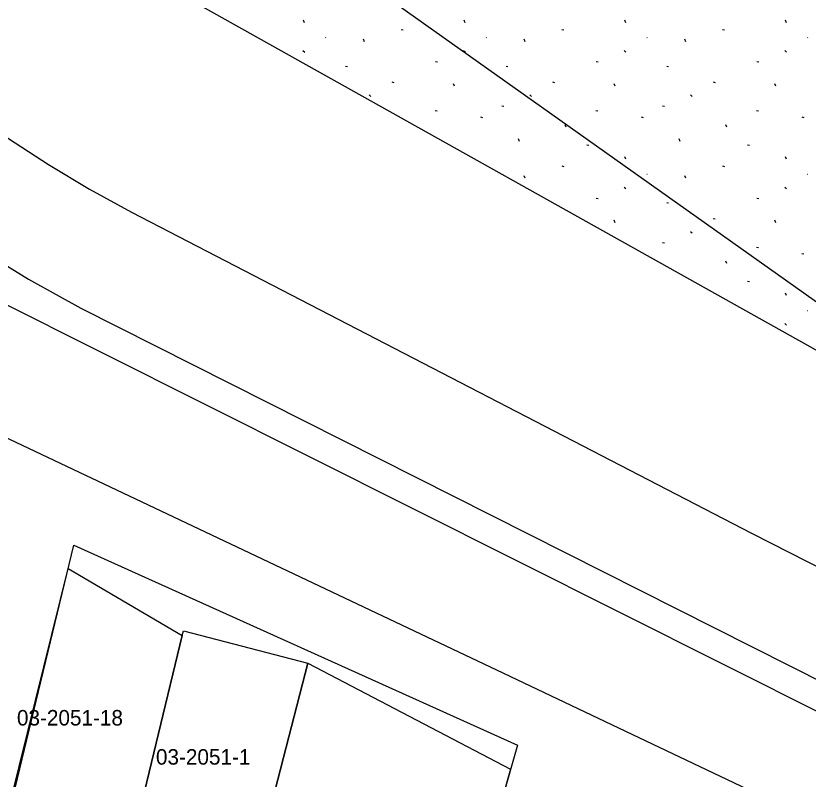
# Model space of a CAD drawing. Extents: x 413946 to 415528, y 4453939 to 4454944.
# Drawn here: x 414006.8 to 414057.9, y 4454737 to 4454786.3 of the extents above; entities that cross this region are included whole.
import ezdxf

# ---------------------------------------------------------------- set-up
doc = ezdxf.new("R2010")
doc.units = 0
for name, color, linetype in [('0_KADASTRO', 7, 'Continuous'), ('Level 27', 7, 'Continuous'), ('Level 28', 7, 'Continuous'), ('Level 41', 7, 'Continuous'), ('Level 54', 7, 'Continuous'), ('Level 62', 7, 'Continuous')]:
    doc.layers.add(name, color=color, linetype=linetype)

msp = doc.modelspace()

# ---------------------------------------------------------------- linework, layer by layer
at = {"layer": '0_KADASTRO'}
for points in [[(414008.02, 4454803.57), (414068.33, 4454827.27), (414083.68, 4454833.3), (414088.17, 4454830.9), (414106.37, 4454805.76), (414106.62, 4454802.77), (414104.47, 4454806.16), (414101.1, 4454804.02), (414103.24, 4454800.64), (414106.62, 4454802.77), (414103.28, 4454796.68), (414079.29, 4454753.02)], [(414006.47, 4454735.74), (414010.16, 4454750.6), (414017.52, 4454746.29), (414014.45, 4454733.64)], [(414014.45, 4454733.64), (414017.52, 4454746.29), (414017.59, 4454746.59), (414025.63, 4454744.5), (414022.28, 4454731.58)], [(414022.18, 4454731.14), (414022.28, 4454731.58), (414025.63, 4454744.5), (414038.71, 4454737.66), (414036.54, 4454730.08), (414036.02, 4454727.63)]]:
    msp.add_lwpolyline(points, close=True, dxfattribs=at)
at = {"layer": 'Level 27'}
for p, q in [((413990.521, 4454669.365), (414010.528, 4454752.12)), ((414039.155, 4454739.215), (414036.54, 4454730.08))]:
    msp.add_line(p, q, dxfattribs=at)
at = {"layer": 'Level 28'}
for p, q in [((414079.29, 4454753.02), (414003.607, 4454795.382)), ((414010.528, 4454752.12), (414039.155, 4454739.215))]:
    msp.add_line(p, q, dxfattribs=at)
at = {"layer": 'Level 41'}
for p, q in [((414025.408, 4454785.827), (414025.344, 4454785.988)), ((414025.408, 4454785.827), (414025.344, 4454785.988)), ((414035.776, 4454785.827), (414035.712, 4454785.988)), ((414035.776, 4454785.827), (414035.712, 4454785.988)), ((414046.144, 4454785.827), (414046.08, 4454785.988)), ((414046.144, 4454785.827), (414046.08, 4454785.988)), ((414056.512, 4454785.827), (414056.448, 4454785.988)), ((414056.512, 4454785.827), (414056.448, 4454785.988)), ((414031.65, 4454785.388), (414031.776, 4454785.363)), ((414031.65, 4454785.388), (414031.776, 4454785.363)), ((414042.018, 4454785.388), (414042.144, 4454785.363)), ((414042.018, 4454785.388), (414042.144, 4454785.363)), ((414052.386, 4454785.388), (414052.512, 4454785.363)), ((414052.386, 4454785.388), (414052.512, 4454785.363)), ((414026.766, 4454784.863), (414026.774, 4454784.861)), ((414026.766, 4454784.863), (414026.774, 4454784.861)), ((414029.285, 4454784.593), (414029.22, 4454784.756)), ((414029.285, 4454784.593), (414029.22, 4454784.756)), ((414037.134, 4454784.863), (414037.142, 4454784.861)), ((414037.134, 4454784.863), (414037.142, 4454784.861)), ((414039.653, 4454784.593), (414039.588, 4454784.756)), ((414039.653, 4454784.593), (414039.588, 4454784.756)), ((414047.502, 4454784.863), (414047.51, 4454784.861)), ((414047.502, 4454784.863), (414047.51, 4454784.861)), ((414050.021, 4454784.593), (414049.956, 4454784.756)), ((414050.021, 4454784.593), (414049.956, 4454784.756)), ((414057.87, 4454784.863), (414057.878, 4454784.861)), ((414057.87, 4454784.863), (414057.878, 4454784.861)), ((414025.291, 4454784.024), (414025.418, 4454783.926)), ((414025.291, 4454784.024), (414025.418, 4454783.926)), ((414035.659, 4454784.024), (414035.786, 4454783.926)), ((414035.659, 4454784.024), (414035.786, 4454783.926)), ((414046.027, 4454784.024), (414046.154, 4454783.926)), ((414046.027, 4454784.024), (414046.154, 4454783.926)), ((414056.395, 4454784.024), (414056.522, 4454783.926)), ((414056.395, 4454784.024), (414056.522, 4454783.926)), ((414033.865, 4454783.319), (414033.991, 4454783.295)), ((414033.865, 4454783.319), (414033.991, 4454783.295)), ((414044.233, 4454783.319), (414044.359, 4454783.295)), ((414044.233, 4454783.319), (414044.359, 4454783.295)), ((414054.601, 4454783.319), (414054.727, 4454783.295)), ((414054.601, 4454783.319), (414054.727, 4454783.295)), ((414028.045, 4454783.025), (414028.171, 4454783.002)), ((414028.045, 4454783.025), (414028.171, 4454783.002)), ((414038.413, 4454783.025), (414038.539, 4454783.002)), ((414038.413, 4454783.025), (414038.539, 4454783.002)), ((414048.781, 4454783.025), (414048.907, 4454783.002)), ((414048.781, 4454783.025), (414048.907, 4454783.002)), ((414031.045, 4454782.001), (414031.17, 4454781.976)), ((414031.045, 4454782.001), (414031.17, 4454781.976)), ((414035.078, 4454781.722), (414035.013, 4454781.884)), ((414035.078, 4454781.722), (414035.013, 4454781.884)), ((414041.413, 4454782.001), (414041.538, 4454781.976)), ((414041.413, 4454782.001), (414041.538, 4454781.976)), ((414045.446, 4454781.722), (414045.381, 4454781.884)), ((414045.446, 4454781.722), (414045.381, 4454781.884)), ((414051.781, 4454782.001), (414051.906, 4454781.976)), ((414051.781, 4454782.001), (414051.906, 4454781.976)), ((414055.814, 4454781.722), (414055.749, 4454781.884)), ((414055.814, 4454781.722), (414055.749, 4454781.884)), ((414029.57, 4454781.163), (414029.697, 4454781.064)), ((414029.57, 4454781.163), (414029.697, 4454781.064)), ((414039.938, 4454781.163), (414040.065, 4454781.064)), ((414039.938, 4454781.163), (414040.065, 4454781.064)), ((414050.306, 4454781.163), (414050.433, 4454781.064)), ((414050.306, 4454781.163), (414050.433, 4454781.064)), ((414033.838, 4454780.153), (414033.964, 4454780.13)), ((414033.838, 4454780.153), (414033.964, 4454780.13)), ((414038.143, 4454780.457), (414038.269, 4454780.434)), ((414038.143, 4454780.457), (414038.269, 4454780.434)), ((414044.206, 4454780.153), (414044.332, 4454780.13)), ((414044.206, 4454780.153), (414044.332, 4454780.13)), ((414048.511, 4454780.457), (414048.637, 4454780.434)), ((414048.511, 4454780.457), (414048.637, 4454780.434)), ((414054.574, 4454780.153), (414054.7, 4454780.13)), ((414054.574, 4454780.153), (414054.7, 4454780.13)), ((414036.767, 4454779.744), (414036.894, 4454779.719)), ((414036.767, 4454779.744), (414036.894, 4454779.719)), ((414047.135, 4454779.744), (414047.262, 4454779.719)), ((414047.135, 4454779.744), (414047.262, 4454779.719)), ((414057.503, 4454779.744), (414057.63, 4454779.719)), ((414057.503, 4454779.744), (414057.63, 4454779.719)), ((414042.303, 4454779.084), (414042.237, 4454779.247)), ((414042.303, 4454779.084), (414042.237, 4454779.247)), ((414052.671, 4454779.084), (414052.605, 4454779.247)), ((414052.671, 4454779.084), (414052.605, 4454779.247)), ((414039.272, 4454778.17), (414039.207, 4454778.333)), ((414039.272, 4454778.17), (414039.207, 4454778.333)), ((414049.64, 4454778.17), (414049.575, 4454778.333)), ((414049.64, 4454778.17), (414049.575, 4454778.333)), ((414043.622, 4454777.949), (414043.748, 4454777.926)), ((414043.622, 4454777.949), (414043.748, 4454777.926)), ((414053.99, 4454777.949), (414054.116, 4454777.926)), ((414053.99, 4454777.949), (414054.116, 4454777.926)), ((414046.144, 4454777.021), (414046.08, 4454777.182)), ((414046.144, 4454777.021), (414046.08, 4454777.182)), ((414056.512, 4454777.021), (414056.448, 4454777.182)), ((414056.512, 4454777.021), (414056.448, 4454777.182)), ((414042.018, 4454776.582), (414042.144, 4454776.557)), ((414042.018, 4454776.582), (414042.144, 4454776.557)), ((414052.386, 4454776.582), (414052.512, 4454776.557)), ((414052.386, 4454776.582), (414052.512, 4454776.557)), ((414047.502, 4454776.057), (414047.51, 4454776.055)), ((414047.502, 4454776.057), (414047.51, 4454776.055)), ((414057.87, 4454776.057), (414057.878, 4454776.055)), ((414057.87, 4454776.057), (414057.878, 4454776.055)), ((414039.653, 4454775.787), (414039.588, 4454775.95)), ((414039.653, 4454775.787), (414039.588, 4454775.95)), ((414050.021, 4454775.787), (414049.956, 4454775.95)), ((414050.021, 4454775.787), (414049.956, 4454775.95)), ((414046.027, 4454775.218), (414046.154, 4454775.12)), ((414046.027, 4454775.218), (414046.154, 4454775.12)), ((414056.395, 4454775.218), (414056.522, 4454775.12)), ((414056.395, 4454775.218), (414056.522, 4454775.12)), ((414044.233, 4454774.513), (414044.359, 4454774.489)), ((414044.233, 4454774.513), (414044.359, 4454774.489)), ((414054.601, 4454774.513), (414054.727, 4454774.489)), ((414054.601, 4454774.513), (414054.727, 4454774.489)), ((414048.781, 4454774.219), (414048.907, 4454774.196)), ((414048.781, 4454774.219), (414048.907, 4454774.196)), ((414045.446, 4454772.916), (414045.381, 4454773.078)), ((414045.446, 4454772.916), (414045.381, 4454773.078)), ((414051.781, 4454773.195), (414051.906, 4454773.17)), ((414051.781, 4454773.195), (414051.906, 4454773.17)), ((414055.814, 4454772.916), (414055.749, 4454773.078)), ((414055.814, 4454772.916), (414055.749, 4454773.078)), ((414050.306, 4454772.357), (414050.433, 4454772.258)), ((414050.306, 4454772.357), (414050.433, 4454772.258)), ((414048.511, 4454771.651), (414048.637, 4454771.628)), ((414048.511, 4454771.651), (414048.637, 4454771.628)), ((414054.574, 4454771.347), (414054.7, 4454771.324)), ((414054.574, 4454771.347), (414054.7, 4454771.324)), ((414057.503, 4454770.938), (414057.63, 4454770.913)), ((414057.503, 4454770.938), (414057.63, 4454770.913)), ((414052.671, 4454770.278), (414052.605, 4454770.441)), ((414052.671, 4454770.278), (414052.605, 4454770.441)), ((414053.99, 4454769.143), (414054.116, 4454769.12)), ((414053.99, 4454769.143), (414054.116, 4454769.12)), ((414056.512, 4454768.215), (414056.448, 4454768.376)), ((414056.512, 4454768.215), (414056.448, 4454768.376)), ((414057.87, 4454767.251), (414057.878, 4454767.249)), ((414057.87, 4454767.251), (414057.878, 4454767.249)), ((414056.395, 4454766.412), (414056.522, 4454766.314)), ((414056.395, 4454766.412), (414056.522, 4454766.314))]:
    msp.add_line(p, q, dxfattribs=at)
at = {"layer": 'Level 54'}
msp.add_lwpolyline([(414028.11, 4454698.64), (414020.695, 4454669.154), (414012.639, 4454669.844), (413990.521, 4454669.365), (414010.528, 4454752.12), (414039.155, 4454739.215), (414036.54, 4454730.08), (414036.02, 4454727.63), (414034.64, 4454722.89), (414033.3, 4454717.98), (414030.59, 4454708.32), (414028.97, 4454701.48)], close=True, dxfattribs=at)
at = {"layer": 'Level 62'}
for p, q in [((413994.185, 4454773.639), (414140.933, 4454700.045)), ((414014.233, 4454773.606), (414054.262, 4454752.897)), ((414010.977, 4454767.41), (414141.659, 4454701.471)), ((414054.262, 4454752.897), (414229.711, 4454662.851))]:
    msp.add_line(p, q, dxfattribs=at)
for points in [[(413994.473, 4454788.168), (413996.69, 4454786.03), (413998.986, 4454783.977), (414001.357, 4454782.013), (414003.802, 4454780.139), (414006.315, 4454778.359), (414008.894, 4454776.675), (414011.535, 4454775.09), (414014.233, 4454773.606)], [(413986.64, 4454786.245), (413989.302, 4454783.441), (413992.083, 4454780.756), (413994.979, 4454778.194), (413997.984, 4454775.762), (414001.092, 4454773.463), (414004.298, 4454771.302), (414007.595, 4454769.283), (414010.977, 4454767.41)], [(413960.666, 4454780.365), (413985.498, 4454768.821), (414037.79, 4454744.075), (414086.804, 4454720.766)]]:
    msp.add_lwpolyline(points, dxfattribs=at)

# ---------------------------------------------------------------- texts
at = {"layer": '0_KADASTRO'}
for s, p in [('03-2051-18', (414006.85, 4454740.477)), ('03-2051-1', (414015.82, 4454737.952))]:
    msp.add_text(s, height=1, dxfattribs=at).set_placement(p)

doc.saveas('drawing.dxf')
